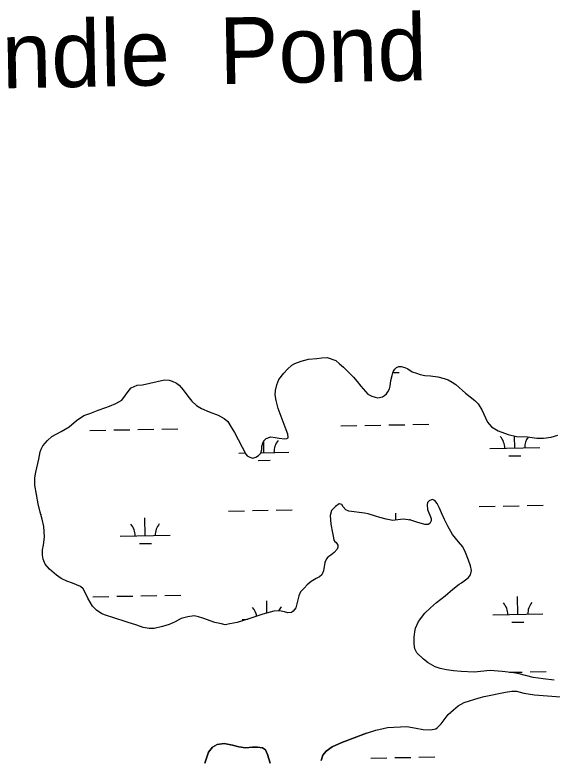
# Model space of a CAD drawing. Extents: x 3957609 to 3995875, y 234277 to 260273.
# Drawn here: x 3972892 to 3973967, y 253459 to 254945 of the extents above; entities that cross this region are included whole.
import ezdxf

# ---------------------------------------------------------------- set-up
doc = ezdxf.new("R2010")
doc.units = 0
for name, color, linetype in [('V-GRID-MAJR', 7, 'Continuous'), ('V-RIVR-IDEN', 7, 'Continuous'), ('V-TOPO-SHOR', 7, 'Continuous'), ('V-WETL-SWMP', 7, 'Continuous')]:
    doc.layers.add(name, color=color, linetype=linetype)

msp = doc.modelspace()

# ---------------------------------------------------------------- linework, layer by layer
at = {"layer": 'V-GRID-MAJR'}
msp.add_spline([(3961591.061, 254847.703), (3966908.859, 254947.105), (3972226.642, 255047.279), (3977544.411, 255148.228), (3982862.165, 255249.95), (3988179.905, 255352.445), (3993497.629, 255455.714), (3993497.63, 255455.714)], degree=3, dxfattribs=at)
at = {"layer": 'V-TOPO-SHOR'}
for points in [[(3973136.918, 254204.269), (3973147.529, 254205.465), (3973162.459, 254208.24), (3973191.532, 254214.97), (3973200.965, 254214.591), (3973207.259, 254212.637), (3973215.518, 254208.326), (3973221.027, 254204.8), (3973229.295, 254195.379), (3973238.356, 254182.816), (3973246.625, 254172.611), (3973255.682, 254163.586), (3973265.516, 254157.706), (3973281.247, 254151.443), (3973299.339, 254144.791), (3973311.139, 254138.127), (3973318.224, 254131.852), (3973325.318, 254120.856), (3973331.624, 254109.863), (3973354.49, 254066.666), (3973357.244, 254063.133), (3973362.36, 254060.782), (3973368.256, 254058.826), (3973374.544, 254060.41), (3973380.04, 254063.957), (3973384.355, 254068.679), (3973386.309, 254075.757), (3973386.692, 254081.653), (3973388.255, 254088.336), (3973390.213, 254093.057), (3973394.921, 254097.781), (3973404.741, 254101.335), (3973413.39, 254100.169), (3973420.859, 254098.216), (3973432.653, 254097.448), (3973436.188, 254097.847), (3973438.939, 254099.424), (3973439.33, 254100.604), (3973438.533, 254106.498), (3973433.01, 254120.246), (3973419.192, 254157.954), (3973414.842, 254173.668), (3973412.86, 254185.456), (3973413.632, 254193.712), (3973416.366, 254205.113), (3973420.671, 254216.125), (3973430.476, 254228.718), (3973437.538, 254236.198), (3973446.566, 254244.465), (3973452.456, 254247.619), (3973465.024, 254252.75), (3973479.561, 254256.702), (3973496.459, 254257.908), (3973506.674, 254259.498), (3973516.894, 254259.514), (3973534.195, 254254.04), (3973541.675, 254247.369), (3973549.545, 254240.701), (3973560.567, 254230.107), (3973570.017, 254220.297), (3973577.105, 254212.054), (3973584.588, 254202.635), (3973598.763, 254186.542), (3973606.238, 254182.231), (3973613.314, 254180.67), (3973618.819, 254179.108), (3973627.855, 254181.479), (3973632.176, 254183.845), (3973635.707, 254187.388), (3973638.844, 254191.324), (3973641.586, 254197.222), (3973643.151, 254202.727), (3973644.703, 254214.128), (3973647.44, 254223.959), (3973648.609, 254229.464), (3973649.784, 254232.216), (3973652.529, 254236.544), (3973656.06, 254240.087), (3973660.772, 254241.668), (3973665.489, 254242.067), (3973672.566, 254240.113), (3973678.467, 254237.371), (3973687.517, 254231.491), (3973696.168, 254228.362), (3973703.245, 254226.015), (3973712.289, 254224.063), (3973723.689, 254223.295), (3973738.629, 254220.963), (3973751.21, 254217.837), (3973759.467, 254215.492), (3973766.942, 254210.788), (3973774.418, 254205.691), (3973794.097, 254188.821), (3973812.594, 254173.918), (3973819.287, 254166.852), (3973826.773, 254155.467), (3973838.211, 254130.724), (3973846.087, 254120.912), (3973859.463, 254113.072), (3973879.519, 254106.031), (3973896.034, 254101.732)], [(3973540.948, 253967.529), (3973533.882, 253962.015), (3973526.034, 253953.748), (3973523.298, 253943.917), (3973524.504, 253926.626), (3973528.07, 253909.339), (3973529.657, 253899.515), (3973530.845, 253894.8), (3973532.815, 253892.054), (3973535.176, 253889.699), (3973538.721, 253884.595), (3973538.73, 253880.272), (3973537.163, 253876.337), (3973530.886, 253870.04), (3973524.211, 253864.527), (3973518.717, 253860.586), (3973515.97, 253857.438), (3973512.839, 253849.572), (3973510.115, 253833.061), (3973506.588, 253825.195), (3973501.88, 253821.256), (3973495.203, 253818.103), (3973484.992, 253812.19), (3973477.144, 253805.102), (3973470.865, 253798.804), (3973463.804, 253791.325), (3973460.279, 253783.459), (3973454.815, 253759.081), (3973449.324, 253752.39), (3973445.789, 253750.027), (3973438.718, 253749.23), (3973431.638, 253751.575), (3973421.809, 253753.527), (3973410.805, 253752.722), (3973388.413, 253746.398), (3973372.307, 253741.262), (3973360.523, 253736.92), (3973336.95, 253730.2), (3973322.414, 253727.032), (3973312.985, 253725.445), (3973305.514, 253727.005), (3973292.54, 253730.129), (3973268.549, 253738.736), (3973259.899, 253741.475), (3973250.857, 253743.031), (3973238.675, 253741.44), (3973225.316, 253737.88), (3973213.145, 253731.179), (3973201.363, 253725.658), (3973187.612, 253721.705), (3973171.11, 253718.142), (3973161.283, 253718.125), (3973149.098, 253720.071), (3973136.513, 253724.374), (3973117.243, 253730.632), (3973088.538, 253739.625), (3973075.953, 253743.928), (3973066.516, 253747.451), (3973055.893, 253754.508), (3973047.625, 253762.356), (3973038.168, 253778.453), (3973033.435, 253788.667), (3973029.097, 253797.305), (3973023.979, 253802.013), (3973007.855, 253808.276), (3972996.059, 253812.579), (3972985.045, 253817.672), (3972975.995, 253824.339), (3972961.431, 253836.5), (3972952.768, 253846.705), (3972948.824, 253856.523), (3972947.63, 253864.776), (3972947.613, 253874.996), (3972949.563, 253884.431), (3972951.896, 253900.942), (3972950.288, 253922.163), (3972947.122, 253936.307), (3972943.169, 253950.45), (3972938.817, 253967.344), (3972932.077, 254004.278), (3972932.053, 254019.212), (3972934, 254030.613), (3972940.247, 254056.565), (3972942.975, 254071.506), (3972945.324, 254076.617), (3972948.064, 254083.304), (3972957.874, 254093.931), (3972966.506, 254101.806), (3972984.963, 254111.663), (3973001.062, 254121.514), (3973015.584, 254134.113), (3973030.504, 254143.571), (3973042.682, 254147.914), (3973058.785, 254154.228), (3973074.497, 254160.149), (3973081.569, 254162.519), (3973094.138, 254167.649), (3973106.702, 254174.743), (3973120.821, 254194.418), (3973125.136, 254199.141), (3973136.918, 254204.269)], [(3973896.034, 254101.732), (3973917.653, 254100.983), (3973936.914, 254098.656), (3973949.884, 254098.674), (3973965.602, 254100.665), (3973978.96, 254104.224)], [(3973971.103, 253614.49), (3973949.087, 253617.599), (3973929.433, 253619.926), (3973901.516, 253626.957), (3973890.9, 253629.297), (3973867.313, 253632.011), (3973843.335, 253633.936), (3973811.112, 253630.741), (3973785.563, 253631.878), (3973769.838, 253633.033), (3973756.08, 253634.974), (3973743.499, 253637.706), (3973733.273, 253641.227), (3973719.111, 253649.458), (3973709.668, 253656.517), (3973696.675, 253669.467), (3973692.733, 253677.321), (3973691.146, 253687.143), (3973691.517, 253700.902), (3973692.678, 253711.514), (3973693.845, 253718.59), (3973699.721, 253731.964), (3973712.662, 253748.491), (3973723.65, 253759.515), (3973736.21, 253770.147), (3973753.09, 253783.536), (3973768.396, 253796.533), (3973781.35, 253806.38), (3973786.063, 253809.138), (3973793.912, 253815.438), (3973799.803, 253819.772), (3973803.722, 253825.281), (3973805.674, 253833.931), (3973804.089, 253842.967), (3973799.745, 253854.751), (3973793.824, 253870.071), (3973788.698, 253881.066), (3973780.035, 253891.271), (3973768.22, 253906.189), (3973758.367, 253922.286), (3973751.664, 253936.032), (3973745.748, 253949.385), (3973741.801, 253958.812), (3973737.463, 253967.844), (3973732.346, 253973.732), (3973727.232, 253975.69), (3973720.946, 253973.32), (3973718.202, 253970.173), (3973717.031, 253965.061), (3973717.831, 253955.63), (3973725.327, 253937.562), (3973725.335, 253933.239), (3973722.593, 253927.732), (3973719.451, 253926.155), (3973712.771, 253926.145), (3973696.649, 253930.835), (3973684.457, 253934.744), (3973669.126, 253936.686), (3973658.515, 253935.097), (3973648.3, 253933.901), (3973635.326, 253936.237), (3973622.743, 253939.756), (3973613.699, 253942.885), (3973599.15, 253947.186), (3973591.679, 253948.351), (3973560.623, 253952.232), (3973554.722, 253955.368), (3973549.211, 253961.254), (3973546.453, 253965.964), (3973542.125, 253967.531), (3973540.948, 253967.529)], [(3973595.566, 253508.551), (3973614.422, 253514.869), (3973628.958, 253517.645), (3973637.996, 253519.625), (3973676.902, 253521.652), (3973695.379, 253518.931), (3973709.533, 253516.203), (3973724.078, 253515.441), (3973734.686, 253517.028), (3973738.217, 253520.18), (3973745.283, 253527.266), (3973759.008, 253545.759), (3973769.605, 253555.211), (3973779.417, 253563.479), (3973791.59, 253569.787), (3973821.053, 253579.269), (3973831.268, 253582.036), (3973874.094, 253590.752), (3973886.668, 253592.736), (3973895.706, 253592.751), (3973910.648, 253588.845), (3973932.271, 253584.95), (3974027.79, 253577.637)], [(3973595.566, 253508.551), (3973546.86, 253490.001), (3973527.224, 253481.321), (3973515.053, 253472.654), (3973508.384, 253464.784), (3973504.864, 253454.167)], [(3973403.076, 253448.893), (3973397.94, 253466.178), (3973393.993, 253475.603), (3973387.7, 253479.525), (3973377.478, 253480.686), (3973368.045, 253480.672), (3973353.506, 253479.077), (3973340.532, 253481.413), (3973327.556, 253484.93), (3973311.439, 253487.656), (3973297.293, 253485.667), (3973287.475, 253480.543), (3973280.022, 253470.704), (3973272.197, 253448.682)]]:
    msp.add_lwpolyline(points, dxfattribs=at)
at = {"layer": 'V-WETL-SWMP'}
for p, q in [((3973648.71, 254229.7), (3973661.344, 254229.93)), ((3973042.597, 254114.022), (3973074.591, 254114.603)), ((3973090.589, 254114.894), (3973122.584, 254115.476)), ((3973138.581, 254115.767), (3973170.576, 254116.349)), ((3973186.573, 254116.64), (3973218.568, 254117.221)), ((3973544.422, 254123.146), (3973576.417, 254123.728)), ((3973592.414, 254124.019), (3973624.409, 254124.601)), ((3973640.406, 254124.892), (3973672.401, 254125.473)), ((3973688.398, 254125.764), (3973720.393, 254126.346)), ((3973892.603, 254078.727), (3973892.166, 254102.739)), ((3973390.778, 254069.602), (3973390.349, 254093.194)), ((3973340.786, 254068.693), (3973353.295, 254068.921)), ((3973384.58, 254069.49), (3973440.77, 254070.511)), ((3973842.611, 254077.818), (3973942.595, 254079.636)), ((3973379.06, 254053.956), (3973403.056, 254054.392)), ((3973880.885, 254063.08), (3973904.881, 254063.517)), ((3973319.481, 253952.855), (3973351.475, 253953.437)), ((3973367.473, 253953.727), (3973399.467, 253954.309)), ((3973415.465, 253954.6), (3973447.459, 253955.182)), ((3973821.306, 253961.98), (3973853.3, 253962.561)), ((3973869.298, 253962.852), (3973901.292, 253963.434)), ((3973917.29, 253963.725), (3973949.284, 253964.307)), ((3972944.403, 253946.035), (3972945.634, 253946.057)), ((3973153.288, 253903.395), (3973152.634, 253939.389)), ((3973654.711, 253934.651), (3973654.459, 253948.514)), ((3973103.297, 253902.486), (3973203.28, 253904.304)), ((3973141.571, 253887.749), (3973165.567, 253888.185)), ((3973048.645, 253781.402), (3973080.64, 253781.983)), ((3973096.637, 253782.274), (3973128.632, 253782.856)), ((3973144.629, 253783.147), (3973176.624, 253783.729)), ((3973192.621, 253784.02), (3973224.616, 253784.601)), ((3973396.613, 253748.713), (3973396.171, 253772.976)), ((3973898.651, 253746.107), (3973897.996, 253782.101)), ((3973848.659, 253745.198), (3973948.643, 253747.016)), ((3973346.834, 253736.073), (3973358.286, 253736.281)), ((3973886.933, 253730.46), (3973910.93, 253730.897)), ((3973881.756, 253630.349), (3973907.34, 253630.814)), ((3973923.338, 253631.105), (3973955.332, 253631.687)), ((3973652.502, 253459.652), (3973684.497, 253460.233)), ((3973700.494, 253460.524), (3973732.489, 253461.106)), ((3973604.51, 253458.779), (3973636.505, 253459.361))]:
    msp.add_line(p, q, dxfattribs=at)
for points in [[(3973136.919, 254204.27), (3973147.529, 254205.466), (3973162.459, 254208.241), (3973191.533, 254214.97), (3973200.966, 254214.592), (3973207.258, 254212.637), (3973215.519, 254208.327), (3973221.027, 254204.799), (3973229.296, 254195.379), (3973238.356, 254182.817), (3973246.626, 254172.611), (3973255.681, 254163.586), (3973265.516, 254157.706), (3973281.247, 254151.443), (3973299.338, 254144.791), (3973311.139, 254138.128), (3973318.224, 254131.851), (3973325.317, 254120.857), (3973331.623, 254109.863), (3973354.489, 254066.666), (3973357.245, 254063.133), (3973362.359, 254060.783), (3973368.257, 254058.827), (3973374.543, 254060.409), (3973380.04, 254063.956), (3973384.356, 254068.679), (3973386.31, 254075.757), (3973386.693, 254081.653), (3973388.255, 254088.337), (3973390.212, 254093.057), (3973394.921, 254097.781), (3973404.741, 254101.334), (3973413.39, 254100.169), (3973420.86, 254098.215), (3973432.653, 254097.448), (3973436.189, 254097.847), (3973438.938, 254099.424), (3973439.329, 254100.603), (3973438.534, 254106.498), (3973433.009, 254120.245), (3973419.192, 254157.954), (3973414.843, 254173.668), (3973412.859, 254185.456), (3973413.632, 254193.711), (3973416.365, 254205.114), (3973420.67, 254216.125), (3973430.476, 254228.718), (3973437.538, 254236.197), (3973446.565, 254244.466), (3973452.455, 254247.62), (3973465.024, 254252.749), (3973479.56, 254256.703), (3973496.459, 254257.909), (3973506.675, 254259.498), (3973516.894, 254259.514), (3973534.196, 254254.04), (3973541.675, 254247.37), (3973549.546, 254240.701), (3973560.568, 254230.107), (3973570.017, 254220.297), (3973577.105, 254212.054), (3973584.588, 254202.634), (3973598.763, 254186.542), (3973606.237, 254182.231), (3973613.314, 254180.67), (3973618.819, 254179.107), (3973627.855, 254181.48), (3973632.175, 254183.845), (3973635.707, 254187.388), (3973638.845, 254191.323), (3973641.586, 254197.223), (3973643.15, 254202.728), (3973644.703, 254214.129), (3973647.439, 254223.959), (3973648.609, 254229.463), (3973649.784, 254232.216), (3973652.528, 254236.544), (3973656.059, 254240.087), (3973660.773, 254241.667), (3973665.489, 254242.068), (3973672.567, 254240.114), (3973678.467, 254237.372), (3973687.516, 254231.491), (3973696.168, 254228.361), (3973703.246, 254226.014), (3973712.289, 254224.063), (3973723.688, 254223.296), (3973738.628, 254220.962), (3973751.21, 254217.838), (3973759.467, 254215.493), (3973766.942, 254210.788), (3973774.418, 254205.691), (3973794.097, 254188.822), (3973812.594, 254173.917), (3973819.287, 254166.853), (3973826.773, 254155.467), (3973838.211, 254130.724), (3973846.087, 254120.911), (3973859.463, 254113.072), (3973879.519, 254106.03), (3973896.034, 254101.733)], [(3973540.947, 253967.529), (3973533.881, 253962.015), (3973526.034, 253953.748), (3973523.298, 253943.918), (3973524.505, 253926.626), (3973528.07, 253909.339), (3973529.658, 253899.515), (3973530.845, 253894.801), (3973532.815, 253892.053), (3973535.177, 253889.698), (3973538.722, 253884.595), (3973538.729, 253880.271), (3973537.163, 253876.338), (3973530.885, 253870.04), (3973524.212, 253864.527), (3973518.716, 253860.587), (3973515.97, 253857.439), (3973512.838, 253849.573), (3973510.114, 253833.061), (3973506.589, 253825.195), (3973501.879, 253821.257), (3973495.203, 253818.102), (3973484.993, 253812.19), (3973477.144, 253805.102), (3973470.866, 253798.804), (3973463.803, 253791.325), (3973460.278, 253783.458), (3973454.815, 253759.081), (3973449.324, 253752.391), (3973445.79, 253750.027), (3973438.717, 253749.23), (3973431.638, 253751.576), (3973421.809, 253753.526), (3973410.806, 253752.722), (3973388.413, 253746.397), (3973372.307, 253741.262), (3973360.523, 253736.919), (3973336.951, 253730.2), (3973322.414, 253727.032), (3973312.984, 253725.445), (3973305.514, 253727.005), (3973292.539, 253730.128), (3973268.55, 253738.736), (3973259.899, 253741.474), (3973250.856, 253743.031), (3973238.675, 253741.439), (3973225.317, 253737.88), (3973213.144, 253731.179), (3973201.362, 253725.658), (3973187.612, 253721.705), (3973171.11, 253718.141), (3973161.284, 253718.125), (3973149.097, 253720.071), (3973136.513, 253724.374), (3973117.244, 253730.632), (3973088.538, 253739.625), (3973075.954, 253743.928), (3973066.516, 253747.45), (3973055.893, 253754.508), (3973047.626, 253762.355), (3973038.167, 253778.454), (3973033.435, 253788.666), (3973029.097, 253797.305), (3973023.98, 253802.013), (3973007.856, 253808.276), (3972996.058, 253812.58), (3972985.044, 253817.672), (3972975.994, 253824.339), (3972961.432, 253836.5), (3972952.769, 253846.705), (3972948.823, 253856.524), (3972947.63, 253864.776), (3972947.614, 253874.995), (3972949.564, 253884.431), (3972951.895, 253900.942), (3972950.289, 253922.163), (3972947.122, 253936.307), (3972943.169, 253950.45), (3972938.818, 253967.344), (3972932.077, 254004.278), (3972932.053, 254019.213), (3972934, 254030.614), (3972940.246, 254056.565), (3972942.974, 254071.505), (3972945.323, 254076.618), (3972948.064, 254083.304), (3972957.873, 254093.932), (3972966.507, 254101.806), (3972984.963, 254111.662), (3973001.062, 254121.514), (3973015.584, 254134.114), (3973030.504, 254143.571), (3973042.681, 254147.914), (3973058.785, 254154.229), (3973074.497, 254160.149), (3973081.568, 254162.519), (3973094.137, 254167.649), (3973106.702, 254174.744), (3973120.82, 254194.418), (3973125.136, 254199.141), (3973136.919, 254204.27)], [(3973896.034, 254101.733), (3973917.652, 254100.982), (3973936.914, 254098.655), (3973949.884, 254098.675), (3973965.602, 254100.666), (3973978.96, 254104.225)], [(3973971.103, 253614.491), (3973949.088, 253617.6), (3973929.432, 253619.926), (3973901.516, 253626.956), (3973890.9, 253629.297), (3973867.313, 253632.01), (3973843.335, 253633.937), (3973811.112, 253630.741), (3973785.562, 253631.878), (3973769.839, 253633.032), (3973756.08, 253634.975), (3973743.498, 253637.706), (3973733.274, 253641.227), (3973719.111, 253649.458), (3973709.667, 253656.517), (3973696.676, 253669.466), (3973692.733, 253677.321), (3973691.145, 253687.144), (3973691.516, 253700.901), (3973692.678, 253711.515), (3973693.846, 253718.591), (3973699.72, 253731.964), (3973712.663, 253748.492), (3973723.65, 253759.515), (3973736.21, 253770.147), (3973753.089, 253783.537), (3973768.396, 253796.532), (3973781.351, 253806.379), (3973786.063, 253809.138), (3973793.913, 253815.439), (3973799.802, 253819.772), (3973803.723, 253825.281), (3973805.674, 253833.931), (3973804.088, 253842.968), (3973799.745, 253854.752), (3973793.825, 253870.071), (3973788.698, 253881.067), (3973780.035, 253891.272), (3973768.22, 253906.189), (3973758.368, 253922.287), (3973751.664, 253936.033), (3973745.747, 253949.386), (3973741.801, 253958.813), (3973737.464, 253967.845), (3973732.345, 253973.733), (3973727.232, 253975.69), (3973720.947, 253973.321), (3973718.201, 253970.173), (3973717.03, 253965.061), (3973717.832, 253955.63), (3973725.328, 253937.562), (3973725.335, 253933.239), (3973722.593, 253927.732), (3973719.451, 253926.155), (3973712.77, 253926.144), (3973696.648, 253930.834), (3973684.457, 253934.745), (3973669.126, 253936.686), (3973658.516, 253935.096), (3973648.299, 253933.901), (3973635.326, 253936.238), (3973622.743, 253939.755), (3973613.698, 253942.885), (3973599.149, 253947.185), (3973591.679, 253948.352), (3973560.623, 253952.232), (3973554.723, 253955.367), (3973549.211, 253961.253), (3973546.452, 253965.965), (3973542.126, 253967.53), (3973540.947, 253967.529)], [(3973504.864, 253454.166), (3973508.384, 253464.784), (3973515.053, 253472.655), (3973527.223, 253481.322), (3973546.86, 253490), (3973595.566, 253508.551), (3973614.422, 253514.87), (3973628.959, 253517.645), (3973637.996, 253519.624), (3973676.903, 253521.652), (3973695.38, 253518.931), (3973709.533, 253516.203), (3973724.077, 253515.44), (3973734.686, 253517.029), (3973738.218, 253520.179), (3973745.282, 253527.265), (3973759.008, 253545.76), (3973769.604, 253555.21), (3973779.417, 253563.479), (3973791.591, 253569.787), (3973821.053, 253579.268), (3973831.267, 253582.035), (3973874.094, 253590.751), (3973886.668, 253592.736), (3973895.707, 253592.751), (3973910.649, 253588.845), (3973932.272, 253584.949), (3974027.791, 253577.636)], [(3973272.197, 253448.682), (3973280.022, 253470.704), (3973287.474, 253480.542), (3973297.292, 253485.667), (3973311.438, 253487.655), (3973327.556, 253484.93), (3973340.532, 253481.414), (3973353.506, 253479.076), (3973368.046, 253480.672), (3973377.478, 253480.687), (3973387.699, 253479.525), (3973393.994, 253475.604), (3973397.939, 253466.178), (3973403.077, 253448.893)]]:
    msp.add_lwpolyline(points, dxfattribs=at)
for centre, start, end in [((3973837.36, 254078.197), 0.269879, 41.813537), ((3973947.828, 254080.206), 144.261927, 181.813534), ((3973446.003, 254071.081), 140.269876, 181.813534), ((3973710.338, 253913.999), 140.269876, 143.331439), ((3973098.046, 253902.866), 0.269879, 41.813537), ((3973208.513, 253904.874), 140.269876, 181.813534), ((3973341.583, 253736.453), 9.937697, 41.813537), ((3973452.051, 253738.461), 140.269876, 154.917114), ((3973843.409, 253745.577), 0.269879, 41.813537), ((3973953.876, 253747.586), 140.269876, 181.813534)]:
    msp.add_arc(centre, 35.246, start, end, dxfattribs=at)

# ---------------------------------------------------------------- texts
at = {"layer": 'V-RIVR-IDEN'}
msp.add_text('Gondle  Pond', height=132.99974, rotation=1.123297, dxfattribs=at).set_placement((3972630.195, 254793.27))

doc.saveas('drawing.dxf')
